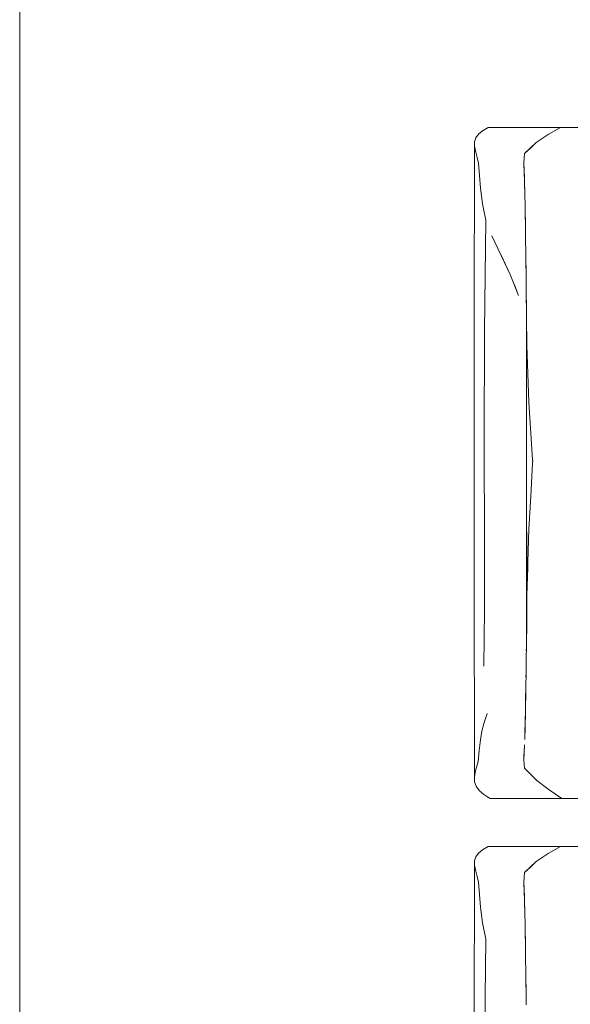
# Model space of a CAD drawing. Header units: millimetres. Extents: x -261 to 187, y -214 to 106.
# Tile 684 of 1056: x -209.987 to -209.527, y 14.523 to 15.346. Entities that reach past the tile are written whole.
import ezdxf

# ---------------------------------------------------------------- set-up
doc = ezdxf.new("R2010")
doc.units = ezdxf.units.MM
doc.header["$LTSCALE"] = 0.005
doc.header["$MEASUREMENT"] = 0
doc.layers.add('IFC-Elemento de mobília-Contorno', color=9, linetype='Continuous', lineweight=5)
doc.layers.add('IFC-Laje-Contorno', color=9, linetype='Continuous', lineweight=5)

msp = doc.modelspace()

# ---------------------------------------------------------------- linework, layer by layer
at = {"layer": 'IFC-Elemento de mobília-Contorno', "lineweight": 5}
for p, q in [((-209.60084, 15.253), (-209.59598, 15.25578)), ((-209.59598, 15.25578), (-209.53573, 15.25578)), ((-209.54583, 15.24985), (-209.53573, 15.25578)), ((-209.53573, 15.25578), (-209.46657, 15.25578)), ((-209.60757, 15.24377), (-209.60643, 15.24709)), ((-209.60643, 15.24709), (-209.60424, 15.25013)), ((-209.60424, 15.25013), (-209.60084, 15.253)), ((-209.55599, 15.24318), (-209.54583, 15.24985)), ((-209.60768, 15.09033), (-209.60757, 15.24377)), ((-209.60757, 15.24377), (-209.60749, 15.24007)), ((-209.60749, 15.24007), (-209.60629, 15.23521)), ((-209.56559, 15.23393), (-209.55599, 15.24318)), ((-209.56559, 15.23393), (-209.56079, 15.23855)), ((-209.56079, 15.23855), (-209.55599, 15.24318)), ((-209.60629, 15.23521), (-209.60522, 15.23064)), ((-209.60522, 15.23064), (-209.60415, 15.22606)), ((-209.56616, 15.2261), (-209.56588, 15.23002)), ((-209.56616, 15.22595), (-209.56587, 15.22994)), ((-209.56588, 15.23002), (-209.56559, 15.23393)), ((-209.56587, 15.22994), (-209.56559, 15.23393)), ((-209.60415, 15.22606), (-209.60328, 15.21559)), ((-209.56616, 15.22595), (-209.56581, 15.2139)), ((-209.56616, 15.22595), (-209.56592, 15.21791)), ((-209.60328, 15.21559), (-209.6024, 15.20512)), ((-209.56593, 15.21831), (-209.56571, 15.21051)), ((-209.56584, 15.21492), (-209.56581, 15.2139)), ((-209.56581, 15.2139), (-209.56569, 15.20988)), ((-209.6024, 15.20512), (-209.60071, 15.19204)), ((-209.56571, 15.21051), (-209.56546, 15.20032)), ((-209.56569, 15.20988), (-209.56543, 15.19908)), ((-209.56546, 15.20032), (-209.56521, 15.19013)), ((-209.60071, 15.19204), (-209.59793, 15.17839)), ((-209.56521, 15.19013), (-209.56484, 15.167)), ((-209.5652, 15.18888), (-209.56518, 15.18828)), ((-209.56518, 15.18828), (-209.56495, 15.17337)), ((-209.59907, 15.08588), (-209.59793, 15.17839)), ((-209.59296, 15.1651), (-209.57764, 15.1328)), ((-209.56484, 15.167), (-209.56456, 15.14615)), ((-209.56483, 15.1661), (-209.56483, 15.16578)), ((-209.56483, 15.16578), (-209.56458, 15.1478)), ((-209.5853, 15.14895), (-209.57764, 15.1328)), ((-209.56456, 15.14615), (-209.56441, 15.1348)), ((-209.56456, 15.1459), (-209.56453, 15.14379)), ((-209.56453, 15.14379), (-209.56438, 15.13236)), ((-209.57764, 15.1328), (-209.57057, 15.11539)), ((-209.56441, 15.1348), (-209.56426, 15.12346)), ((-209.57411, 15.1241), (-209.57057, 15.11539)), ((-209.56426, 15.12346), (-209.56419, 15.11787)), ((-209.56424, 15.12148), (-209.56422, 15.12065)), ((-209.56422, 15.12065), (-209.56392, 15.09702)), ((-209.56411, 15.11149), (-209.56395, 15.09908)), ((-209.56395, 14.83797), (-209.56395, 15.09908)), ((-209.60768, 15.09033), (-209.60767, 14.88039)), ((-209.56392, 15.09702), (-209.56363, 15.07387)), ((-209.59938, 14.9935), (-209.59907, 15.08588)), ((-209.56363, 15.07387), (-209.5621, 15.02621)), ((-209.5621, 15.02621), (-209.55902, 14.9782)), ((-209.59938, 14.9935), (-209.59918, 14.90536)), ((-209.5605, 14.94743), (-209.55902, 14.97508)), ((-209.55902, 14.9782), (-209.55886, 14.97691)), ((-209.55902, 14.9782), (-209.55894, 14.97755)), ((-209.55902, 14.97508), (-209.55886, 14.97691)), ((-209.55902, 14.97508), (-209.55894, 14.976)), ((-209.55894, 14.97755), (-209.55886, 14.97691)), ((-209.55894, 14.976), (-209.55886, 14.97691)), ((-209.56198, 14.91979), (-209.5605, 14.94743)), ((-209.56363, 14.86477), (-209.56363, 14.91763)), ((-209.5628, 14.89227), (-209.56198, 14.91979)), ((-209.59918, 14.90536), (-209.59915, 14.85209)), ((-209.56295, 14.88748), (-209.5628, 14.89227)), ((-209.56363, 14.86477), (-209.56295, 14.88748)), ((-209.60767, 14.88039), (-209.60759, 14.71277)), ((-209.56388, 14.84329), (-209.56363, 14.86477)), ((-209.59957, 14.80529), (-209.59915, 14.85209)), ((-209.56415, 14.82125), (-209.56388, 14.84329)), ((-209.56414, 14.82191), (-209.56395, 14.83797)), ((-209.56427, 14.81165), (-209.56414, 14.82191)), ((-209.56419, 14.8185), (-209.56415, 14.82125)), ((-209.56443, 14.79984), (-209.56427, 14.81165)), ((-209.56442, 14.80014), (-209.56433, 14.80749)), ((-209.56458, 14.78804), (-209.56443, 14.79984)), ((-209.56447, 14.79625), (-209.56442, 14.80014)), ((-209.56476, 14.77713), (-209.56458, 14.78804)), ((-209.56471, 14.77926), (-209.56463, 14.78513)), ((-209.56494, 14.76621), (-209.56476, 14.77713)), ((-209.56482, 14.77388), (-209.56471, 14.77926)), ((-209.59934, 14.75834), (-209.59684, 14.76583)), ((-209.56525, 14.75507), (-209.56494, 14.76621)), ((-209.56511, 14.75857), (-209.56501, 14.76358)), ((-209.60122, 14.75102), (-209.59934, 14.75834)), ((-209.56555, 14.74393), (-209.56525, 14.75507)), ((-209.56539, 14.75), (-209.56511, 14.75857)), ((-209.60342, 14.73482), (-209.6024, 14.74392)), ((-209.6024, 14.74392), (-209.60122, 14.75102)), ((-209.56615, 14.72794), (-209.56585, 14.73593)), ((-209.56594, 14.73318), (-209.56572, 14.73966)), ((-209.56585, 14.73593), (-209.56579, 14.73745)), ((-209.60445, 14.72572), (-209.60342, 14.73482)), ((-209.56616, 14.7267), (-209.56594, 14.73318)), ((-209.56615, 14.72794), (-209.56613, 14.72766)), ((-209.60653, 14.71786), (-209.60549, 14.72178)), ((-209.60549, 14.72178), (-209.60445, 14.72572)), ((-209.56616, 14.7267), (-209.56559, 14.71998)), ((-209.56559, 14.71998), (-209.56054, 14.71485)), ((-209.60759, 14.71277), (-209.60653, 14.71786)), ((-209.60759, 14.71277), (-209.60744, 14.70866)), ((-209.56054, 14.71485), (-209.5555, 14.70972)), ((-209.60744, 14.70866), (-209.60606, 14.70494)), ((-209.60606, 14.70494), (-209.60358, 14.70139)), ((-209.5555, 14.70972), (-209.54496, 14.70188)), ((-209.60358, 14.70139), (-209.59974, 14.69799)), ((-209.59974, 14.69799), (-209.59708, 14.69635)), ((-209.59708, 14.69635), (-209.59442, 14.69472)), ((-209.59442, 14.69472), (-209.53445, 14.69472)), ((-209.54496, 14.70188), (-209.53445, 14.69472)), ((-209.53445, 14.69472), (-209.49317, 14.69472)), ((-209.60084, 14.65185), (-209.59598, 14.65464)), ((-209.59598, 14.65464), (-209.53573, 14.65464)), ((-209.54583, 14.64871), (-209.53573, 14.65464)), ((-209.53573, 14.65464), (-209.46657, 14.65464)), ((-209.60757, 14.64262), (-209.60643, 14.64595)), ((-209.60643, 14.64595), (-209.60424, 14.64898)), ((-209.60424, 14.64898), (-209.60084, 14.65185)), ((-209.55599, 14.64203), (-209.54583, 14.64871)), ((-209.60768, 14.48919), (-209.60757, 14.64262)), ((-209.60757, 14.64262), (-209.60749, 14.63893)), ((-209.60749, 14.63893), (-209.60629, 14.63407)), ((-209.56559, 14.63279), (-209.55599, 14.64203)), ((-209.56559, 14.63279), (-209.56079, 14.63741)), ((-209.56079, 14.63741), (-209.55599, 14.64203)), ((-209.60629, 14.63407), (-209.60522, 14.62949)), ((-209.60522, 14.62949), (-209.60415, 14.62492)), ((-209.56616, 14.62496), (-209.56588, 14.62887)), ((-209.56616, 14.6248), (-209.56587, 14.62879)), ((-209.56588, 14.62887), (-209.56559, 14.63279)), ((-209.56587, 14.62879), (-209.56559, 14.63279)), ((-209.60415, 14.62492), (-209.60328, 14.61445)), ((-209.56616, 14.6248), (-209.56581, 14.61275)), ((-209.56616, 14.6248), (-209.56592, 14.61677)), ((-209.60328, 14.61445), (-209.6024, 14.60397)), ((-209.56593, 14.61717), (-209.56571, 14.60937)), ((-209.56584, 14.61378), (-209.56581, 14.61275)), ((-209.56581, 14.61275), (-209.56569, 14.60874)), ((-209.6024, 14.60397), (-209.60071, 14.59089)), ((-209.56571, 14.60937), (-209.56546, 14.59918)), ((-209.56569, 14.60874), (-209.56543, 14.59793)), ((-209.56546, 14.59918), (-209.56521, 14.58899)), ((-209.60071, 14.59089), (-209.59793, 14.57724)), ((-209.56521, 14.58899), (-209.56484, 14.56585)), ((-209.5652, 14.58773), (-209.56518, 14.58713)), ((-209.56518, 14.58713), (-209.56495, 14.57222)), ((-209.59907, 14.48474), (-209.59793, 14.57724)), ((-209.56484, 14.56585), (-209.56456, 14.545)), ((-209.56483, 14.56495), (-209.56483, 14.56464)), ((-209.56483, 14.56464), (-209.56458, 14.54665)), ((-209.56456, 14.545), (-209.56441, 14.53366)), ((-209.56456, 14.54475), (-209.56453, 14.54264)), ((-209.56453, 14.54264), (-209.56438, 14.53121)), ((-209.56441, 14.53366), (-209.56426, 14.52231))]:
    msp.add_line(p, q, dxfattribs=at)
at = {"layer": 'IFC-Laje-Contorno', "lineweight": 5}
msp.add_line((-209.98725, 4.18221), (-209.98725, 17.25477), dxfattribs=at)

doc.saveas('drawing.dxf')
